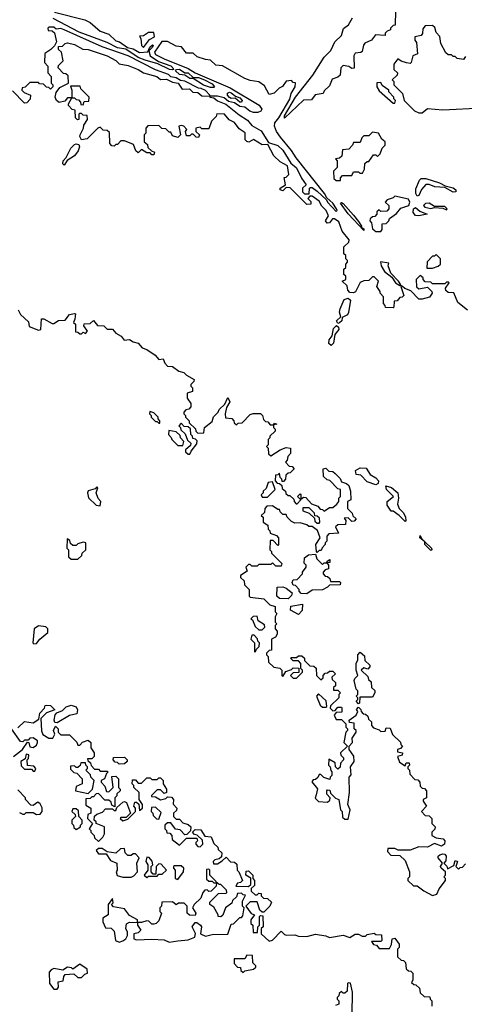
# Model space of a CAD drawing. Extents: x 2737310 to 2869991, y 870230 to 1012730.
# Tile 434 of 479: x 2827797 to 2830379, y 920455 to 926174. Entities that reach past the tile are written whole.
import ezdxf

# ---------------------------------------------------------------- set-up
doc = ezdxf.new("R2010")
doc.units = 0

msp = doc.modelspace()

# ---------------------------------------------------------------- linework, layer by layer
at = {"layer": '0CON02XD'}
for points in [[(2829980, 926225), (2829978.3, 926141.7), (2829965, 926140), (2829950, 926125), (2829950, 926115), (2829931.7, 926108.3), (2829920, 926095), (2829918.3, 926081.7), (2829863, 926087), (2829840, 926055), (2829801.7, 926038.3), (2829793, 926027), (2829785, 925990), (2829777, 925983), (2829745, 925980), (2829737.5, 925965), (2829738.3, 925891.7), (2829725, 925890), (2829708.3, 925901.7), (2829675, 925907.5), (2829662.5, 925895), (2829658.3, 925851.7), (2829645, 925840), (2829610.7, 925829.3), (2829595, 925790), (2829565, 925760), (2829560, 925745), (2829513, 925737), (2829491.7, 925708.3), (2829445, 925706.7), (2829335, 925602.5)], [(2828685, 925883.8), (2828667.5, 925885), (2828598, 925918), (2828525, 925938.2), (2828485, 925954.5), (2828412.3, 926002.3), (2828365, 926011.1), (2828305, 926040.8), (2828141.5, 926101.5), (2827990.3, 926180.3)], [(2827998.3, 926218.3), (2828175, 926173.3), (2828205, 926157.5), (2828265, 926107.5), (2828315, 926090), (2828355, 926051.2), (2828375.9, 926045.9), (2828423.6, 926013.6), (2828455, 926004.2), (2828492.8, 925982.8), (2828541.7, 925988.3), (2828552.5, 926015), (2828568.3, 926028.3), (2828572.5, 926025), (2828567.5, 926015), (2828546.7, 925993.3), (2828554.5, 925964.5), (2828602, 925932), (2828675, 925905.6), (2828686.2, 925895), (2828690, 925885), (2828685, 925883.8)], [(2829335, 925602.5), (2829334, 925615), (2829399.2, 925725), (2829498.7, 925851.3), (2829564.2, 925955.8), (2829603.3, 925995), (2829626.7, 926045), (2829665, 926082.5), (2829677.5, 926122.5), (2829706.7, 926145), (2829730, 926185)], [(2828427.5, 925907.5), (2828485.6, 925885.6), (2828515, 925866.2), (2828593.6, 925843.6), (2828615, 925826.7), (2828649.3, 925829.3), (2828685, 925811.2), (2828716.4, 925806.4), (2828741.2, 925771.2), (2828782.5, 925772.5), (2828803, 925753), (2828831.7, 925751.7), (2828855, 925732.5), (2828900, 925730), (2828900, 925735), (2828875, 925762.5), (2828850, 925775), (2828835, 925776.7), (2828755, 925818), (2828730.7, 925820.7), (2828705, 925836), (2828675, 925842.5), (2828660, 925855), (2828585, 925883.3), (2828426.7, 925965), (2828276.1, 926016.1), (2828055, 926116.2), (2828035, 926122.5), (2828008.3, 926118.3), (2827995, 926130), (2827965, 926130), (2827960, 926125), (2827961.7, 926111.7), (2827985, 926110), (2827998.3, 926098.3), (2828010, 926045), (2827998.3, 926021.7), (2827978.3, 926001.7), (2827941.7, 925978.3), (2827940, 925925), (2827960, 925905), (2827960, 925865), (2827980, 925845), (2827980, 925805), (2827990, 925795), (2827990, 925785), (2827975, 925770), (2827965, 925780), (2827951.7, 925781.7), (2827935, 925800), (2827911.7, 925801.7), (2827905, 925810), (2827855, 925810), (2827828.3, 925781.7), (2827811.7, 925778.3), (2827810, 925765), (2827821.7, 925751.7), (2827860, 925735), (2827858.3, 925711.7), (2827838.3, 925691.7), (2827825, 925690), (2827755, 925760)], [(2830385, 925960), (2830375, 925942.5), (2830338.3, 925948.3), (2830325, 925960), (2830315, 925960), (2830305, 925970), (2830285, 925970), (2830271.7, 925981.7), (2830242.5, 926035), (2830236.4, 926076.4), (2830215, 926100), (2830208.3, 926128.3), (2830195, 926140), (2830151.7, 926138.3), (2830138.3, 926121.7), (2830137, 926093), (2830128.3, 926081.7), (2830092.5, 926075), (2830092.5, 926055), (2830101.7, 926041.7), (2830107.5, 925975), (2830080, 925965), (2830070, 925925), (2830065, 925920), (2830043, 925923), (2830013, 925933), (2829992.5, 925947.5), (2829970, 925915), (2829970, 925885), (2829990, 925865), (2829988.3, 925851.7), (2829960, 925825), (2829970, 925815), (2829970, 925795), (2830020, 925745), (2830030, 925705), (2830090, 925645), (2830115, 925632.5), (2830135, 925632.5), (2830165, 925657.5), (2830255, 925650), (2830485, 925662.5)], [(2828515, 926012.5), (2828550, 926060), (2828580, 926075), (2828575, 926100), (2828545, 926100), (2828515, 926080), (2828491.7, 926078.3), (2828500, 926065), (2828503.6, 926023.6), (2828515, 926012.5)], [(2829635, 925060), (2829640, 925065), (2829636.7, 925075), (2829615, 925107.5), (2829580, 925140), (2829566.7, 925165), (2829401.7, 925371.7), (2829376.2, 925415), (2829310.9, 925490.9), (2829288.1, 925525), (2829276.7, 925555), (2829277.8, 925575), (2829301.9, 925605), (2829365, 925713.3), (2829373.8, 925746.2), (2829397.5, 925785), (2829398.3, 925808.3), (2829385, 925810), (2829375, 925820), (2829345, 925817.5), (2829323, 925787), (2829303.6, 925776.4), (2829275, 925747.5), (2829245, 925740), (2829219.3, 925789.3), (2829185, 925813.3), (2829135, 925820), (2829105, 925832.5), (2828975, 925906.7), (2828935, 925910), (2828905, 925940), (2828875, 925942.5), (2828828.3, 925958.3), (2828805, 925980), (2828765, 925980), (2828737, 926017), (2828705, 926020), (2828655, 926047.5), (2828621.7, 926048.3), (2828578.8, 925985), (2828585, 925972), (2828635, 925947.5), (2828775, 925890), (2828815, 925865.8), (2829018.1, 925778.1), (2829188, 925678), (2829202, 925655), (2829197.9, 925642.1), (2829180, 925635), (2829155, 925635.6), (2829133.6, 925643.6), (2829105, 925665.7), (2829075, 925670), (2829045, 925691.4), (2829009.5, 925699.5), (2828985, 925721.2), (2828945, 925730), (2828900, 925730), (2828900, 925725), (2828925, 925720), (2828945, 925702.5), (2828994.1, 925684.1), (2829071.2, 925621.2), (2829120.6, 925590.6), (2829145, 925560), (2829199.5, 925529.5), (2829241.7, 925461.7), (2829295, 925443.8), (2829325.7, 925415.7), (2829370.7, 925340.7), (2829404.1, 925314.1), (2829433, 925253), (2829460, 925215), (2829440, 925195), (2829440, 925175), (2829451.7, 925161.7), (2829478.3, 925161.7), (2829480, 925195), (2829485, 925200), (2829495, 925200), (2829525, 925177.5), (2829578.3, 925128.3), (2829583.6, 925113.6), (2829635, 925060)], [(2830397.3, 924487.3), (2830340.7, 924530.7), (2830318.3, 924588.3), (2830285, 924590), (2830271.7, 924601.7), (2830270, 924615), (2830290, 924645), (2830285, 924650), (2830275, 924650), (2830265, 924640), (2830195, 924640), (2830185, 924650), (2830151.7, 924651.7), (2830140, 924665), (2830140, 924675), (2830121.7, 924688.3), (2830100, 924665), (2830101.7, 924621.7), (2830115, 924610), (2830165, 924620), (2830190, 924595), (2830192.5, 924585), (2830177, 924563), (2830135, 924550), (2830115, 924550), (2830068.3, 924598.3), (2830033, 924613), (2830020, 924625), (2830015, 924630), (2830010, 924625), (2830027.5, 924572.5), (2830018.3, 924561.7), (2830005, 924560), (2829988.3, 924541.7), (2829971.7, 924538.3), (2829970, 924505), (2829965, 924500), (2829921.7, 924501.7), (2829920, 924515), (2829910, 924525), (2829910, 924565), (2829890, 924585), (2829890, 924595), (2829870, 924625), (2829880, 924655), (2829855, 924680), (2829845, 924680), (2829825, 924660), (2829795, 924657.5), (2829775, 924647.5), (2829746.4, 924593.6), (2829735, 924587.5), (2829715, 924590), (2829703, 924603), (2829698.3, 924628.3), (2829670, 924655), (2829690, 924665), (2829690, 924685), (2829680, 924695), (2829680, 924725), (2829690, 924735), (2829690, 924755), (2829700, 924765), (2829700, 924775), (2829690, 924785), (2829690, 924805), (2829680, 924815), (2829680, 924855), (2829708.3, 924881.7), (2829710, 924895), (2829670, 924945), (2829649.3, 924999.3), (2829625, 925017.5), (2829612.5, 925017.5), (2829596.4, 924993.6), (2829581.7, 924991.7), (2829572.5, 925005), (2829590, 925035), (2829577.5, 925065), (2829551.7, 925091.7), (2829535, 925120), (2829495, 925150), (2829481.7, 925148.3), (2829470, 925135), (2829488.3, 925118.3), (2829488.3, 925101.7), (2829465, 925100), (2829367, 925197), (2829345, 925200), (2829325, 925180), (2829310, 925185), (2829310, 925195), (2829340, 925215), (2829333, 925257), (2829345, 925260), (2829360, 925275), (2829352.5, 925325), (2829309.5, 925349.5), (2829273.6, 925383.6), (2829238.3, 925448.3), (2829205, 925447.5), (2829155, 925477.5), (2829127, 925463), (2829115, 925467.5), (2829107, 925477), (2829106.4, 925516.4), (2829070.7, 925540.7), (2829045, 925577.5), (2829013.3, 925593.3), (2828985.9, 925625.9), (2828941.7, 925628.3), (2828938.3, 925611.7), (2828910, 925585), (2828895, 925540), (2828855, 925540), (2828845, 925550), (2828820, 925545), (2828820, 925525), (2828840, 925505), (2828835, 925490), (2828821.7, 925491.7), (2828805, 925510), (2828795, 925510), (2828785, 925500), (2828765, 925500), (2828760, 925525), (2828767, 925537), (2828750, 925555), (2828735, 925560), (2828720, 925555), (2828730, 925505), (2828715, 925490), (2828685, 925500), (2828675, 925520), (2828665, 925520), (2828645, 925540), (2828621.7, 925541.7), (2828605, 925560), (2828541.7, 925558.3), (2828530, 925545), (2828530, 925515), (2828520, 925505), (2828520, 925465), (2828538.3, 925448.3), (2828541.7, 925431.7), (2828561.7, 925411.7), (2828580, 925405), (2828575, 925390), (2828565, 925390), (2828555, 925400), (2828535, 925400), (2828505, 925420), (2828485, 925400), (2828471.7, 925411.7), (2828458.3, 925448.3), (2828405, 925470), (2828385, 925470), (2828365, 925450), (2828355, 925450), (2828345, 925440), (2828331.7, 925441.7), (2828320, 925455), (2828318.3, 925518.3), (2828305, 925530), (2828281.7, 925531.7), (2828265, 925550), (2828250, 925545), (2828188.3, 925481.7), (2828156.2, 925476.2), (2828146.2, 925495), (2828148, 925505), (2828167.5, 925545), (2828168.3, 925561.7), (2828190, 925595), (2828188.3, 925618.3), (2828165, 925620), (2828155, 925630), (2828145, 925630), (2828140, 925625), (2828140, 925595), (2828131.7, 925591.7), (2828120, 925605), (2828118.3, 925648.3), (2828101.7, 925651.7), (2828080, 925675), (2828080, 925685), (2828100, 925720), (2828075, 925720), (2828058.3, 925701.7), (2828025, 925692.5), (2828010, 925705), (2828002.5, 925725), (2828008.3, 925751.7), (2828030, 925780), (2828080, 925805), (2828078.3, 925848.3), (2828065, 925860), (2828051.7, 925861.7), (2828020, 925895), (2828021.7, 925908.3), (2828050, 925935), (2828040, 925985), (2828021.7, 926001.7), (2828021.7, 926018.3), (2828045, 926020), (2828060, 926035), (2828075, 926040), (2828115, 926030), (2828163, 926003), (2828195, 926001.2), (2828305, 925963.8), (2828355, 925936.7), (2828375, 925917.5), (2828427.5, 925907.5)], [(2828905, 925780), (2828864, 925794), (2828805, 925833.3), (2828785, 925831.9), (2828755, 925852), (2828725, 925855.8), (2828702.5, 925877.5), (2828707.5, 925885), (2828725, 925886.7), (2828755, 925866), (2828776, 925865), (2828805, 925837.5), (2828835, 925838.5), (2828870, 925825), (2828915, 925802.5), (2828928.8, 925785), (2828925, 925781.2), (2828905, 925780)], [(2828165, 925680), (2828171.7, 925698.3), (2828198.3, 925701.7), (2828200, 925725), (2828151.7, 925771.7), (2828148.3, 925788.3), (2828091.7, 925788.3), (2828100, 925765), (2828100, 925720), (2828115, 925720), (2828125, 925710), (2828138.3, 925708.3), (2828150, 925695), (2828151.7, 925681.7), (2828165, 925680)], [(2829975, 925690), (2829980, 925705), (2829970, 925715), (2829970, 925725), (2829940, 925755), (2829940, 925765), (2829901.7, 925791.7), (2829895, 925810), (2829871.7, 925808.3), (2829870, 925785), (2829885, 925760), (2829965, 925690), (2829975, 925690)], [(2829085, 925694.3), (2829075, 925696), (2829048.8, 925718.8), (2829025, 925717.1), (2829015, 925723.1), (2829004.4, 925735), (2829002.7, 925747.3), (2829015, 925752.9), (2829025, 925749.4), (2829049.2, 925729.2), (2829075, 925720.8), (2829089.2, 925705), (2829085, 925694.3)], [(2829660, 925240), (2829660, 925255), (2829671.7, 925268.3), (2829725, 925270), (2829735, 925290), (2829765, 925290), (2829773, 925283), (2829787, 925283), (2829800, 925305), (2829801.7, 925338.3), (2829815, 925350), (2829825, 925350), (2829851.7, 925388.3), (2829865, 925390), (2829875, 925380), (2829890, 925395), (2829901.7, 925428.3), (2829920, 925445), (2829920, 925465), (2829900.7, 925480.7), (2829880, 925515), (2829845, 925520), (2829825, 925500), (2829795, 925500), (2829783, 925487), (2829775, 925460), (2829735, 925460), (2829730, 925445), (2829708.3, 925421.7), (2829671.7, 925418.3), (2829668.3, 925381.7), (2829655, 925370), (2829630, 925365), (2829640, 925355), (2829640, 925315), (2829620, 925295), (2829621.7, 925251.7), (2829635, 925240), (2829655, 925240), (2829660, 925240)], [(2828055, 925330), (2828047, 925337), (2828050, 925355), (2828066.7, 925373.3), (2828092.9, 925427.1), (2828115, 925448.8), (2828125, 925453.3), (2828140, 925450), (2828144, 925435), (2828137, 925413), (2828115.7, 925384.3), (2828073.3, 925356.7), (2828055, 925330)], [(2830105, 925150), (2830097.5, 925165), (2830098.3, 925191.7), (2830118.3, 925241.7), (2830128.3, 925251.7), (2830155, 925252.5), (2830235, 925227.5), (2830268.3, 925208.3), (2830315, 925197.5), (2830330, 925185), (2830330, 925175), (2830315, 925172.5), (2830265, 925200), (2830207, 925203), (2830175, 925217.5), (2830155, 925217.5), (2830131.2, 925188.8), (2830115, 925152.5), (2830105, 925150)], [(2829895, 924943.3), (2829902.5, 924955), (2829901.7, 924988.3), (2829925, 924990), (2829940, 925005), (2829945, 925020), (2829985, 925047.5), (2830011.2, 925078.8), (2830056.7, 925095), (2830063.3, 925115), (2830055, 925132.5), (2829975, 925150), (2829965, 925140), (2829931.7, 925128.3), (2829920, 925115), (2829940, 925095), (2829940, 925075), (2829928.3, 925061.7), (2829895, 925060), (2829885, 925070), (2829871.7, 925058.3), (2829870, 925045), (2829858.3, 925031.7), (2829845, 925030), (2829831.7, 925018.3), (2829830, 925005), (2829840, 924995), (2829845, 924960), (2829865, 924943.3), (2829895, 924943.3)], [(2829795, 924950), (2829705, 925046.7), (2829660.7, 925109.3), (2829665, 925112.5), (2829675, 925106.2), (2829735, 925038.8), (2829765, 925002.5), (2829782.5, 924975), (2829780, 924970), (2829795, 924960), (2829795, 924950)], [(2830115, 925034.3), (2830095, 925036.2), (2830081.2, 925055), (2830084, 925075), (2830095, 925083.3), (2830121.5, 925061.5), (2830162.5, 925045), (2830115, 925034.3)], [(2830275, 925070), (2830280, 925075), (2830265, 925090), (2830205, 925090), (2830175, 925107.5), (2830153, 925107), (2830142.5, 925095), (2830150, 925085), (2830185, 925077.5), (2830205, 925082.5), (2830255, 925080), (2830275, 925070)], [(2830195, 924730), (2830227, 924743), (2830240, 924755), (2830240, 924785), (2830215, 924810), (2830205, 924800), (2830195, 924800), (2830163, 924767), (2830161.7, 924731.7), (2830195, 924730)], [(2830005, 924630), (2830010, 924635), (2829997.5, 924655), (2829952.5, 924702.5), (2829937.5, 924745), (2829940, 924760), (2829891.7, 924768.3), (2829896.7, 924745), (2829915, 924712.5), (2829958.3, 924678.3), (2829980, 924645), (2830005, 924630)], [(2829645, 924410), (2829637.5, 924425), (2829661.7, 924448.3), (2829654, 924475), (2829658, 924495), (2829681.7, 924548.3), (2829705, 924557.5), (2829717.5, 924545), (2829706.4, 924473.6), (2829700, 924460), (2829670, 924445), (2829666.7, 924425), (2829655, 924412.5), (2829645, 924410)], [(2827788.3, 924488.3), (2827801.7, 924461.7), (2827848.3, 924418.3), (2827851.7, 924391.7), (2827905, 924370), (2827920, 924375), (2827923, 924437), (2827937, 924437), (2827985, 924410), (2827995, 924410), (2828023, 924427), (2828061.7, 924428.3), (2828085, 924462.5), (2828115, 924467.5), (2828120, 924465), (2828117.5, 924435), (2828110, 924415), (2828120, 924405), (2828121.7, 924361.7), (2828135, 924360), (2828145, 924350), (2828155, 924350), (2828165, 924360), (2828178.3, 924351.7), (2828190, 924365), (2828170, 924395), (2828171.7, 924408.3), (2828205, 924410), (2828225, 924427.5), (2828248.3, 924398.3), (2828285, 924396.7), (2828305, 924376.7), (2828335.8, 924375.8), (2828355, 924353.3), (2828385.9, 924335.9), (2828403, 924313), (2828435, 924316.7), (2828455, 924302.5), (2828485, 924296.2), (2828508.8, 924268.8), (2828535, 924258.8), (2828582.5, 924225), (2828605, 924200), (2828630, 924205), (2828639.3, 924179.3), (2828655, 924162.5), (2828685, 924160), (2828721.7, 924131.7), (2828750, 924125), (2828765, 924110), (2828810, 924085), (2828808.3, 924071.7), (2828790, 924055), (2828790, 924045), (2828800, 924035), (2828800, 924015), (2828770, 924005), (2828770, 923975), (2828790, 923945), (2828790, 923925), (2828778.3, 923911.7), (2828761.7, 923908.3), (2828750, 923895), (2828750, 923885), (2828760, 923875), (2828760, 923865), (2828780, 923845), (2828781.7, 923831.7), (2828818.3, 923798.3), (2828820, 923785), (2828831.7, 923771.7), (2828866.4, 923773.6), (2828870, 923805), (2828915, 923840), (2828923, 923867), (2828950, 923895), (2828955, 923910), (2828988.3, 923941.7), (2829005, 923980), (2829017.5, 923955), (2828998.3, 923921.7), (2828990, 923885), (2828991.7, 923861.7), (2829028.3, 923858.3), (2829040, 923845), (2829041.7, 923831.7), (2829055, 923820), (2829065, 923830), (2829088.3, 923831.7), (2829135, 923880), (2829152.5, 923887.5), (2829196.1, 923886.1), (2829207.5, 923875), (2829211.7, 923851.7), (2829225, 923840), (2829238.3, 923838.3), (2829251.7, 923821.7), (2829270, 923820), (2829275, 923830), (2829290, 923825), (2829270, 923820), (2829270, 923805), (2829280, 923795), (2829280, 923785), (2829250, 923755), (2829250, 923745), (2829240, 923735), (2829240, 923705), (2829230, 923695), (2829240, 923685), (2829241.7, 923651.7), (2829255, 923640), (2829310, 923675)], [(2829605, 924282.5), (2829593, 924293), (2829593.3, 924315), (2829611.7, 924338.3), (2829619.3, 924380.7), (2829637.5, 924397.5), (2829648.8, 924388.8), (2829650, 924375), (2829627.5, 924345), (2829620, 924295), (2829605, 924282.5)], [(2828610, 923830), (2828610, 923845), (2828600, 923855), (2828600, 923865), (2828575, 923890), (2828551.7, 923898.3), (2828550, 923885), (2828560, 923875), (2828560, 923865), (2828585, 923840), (2828595, 923840), (2828605, 923830), (2828610, 923830)], [(2828785, 923650), (2828791.7, 923668.3), (2828825, 923710), (2828827, 923727), (2828818.3, 923738.3), (2828801.7, 923741.7), (2828800, 923755), (2828790, 923765), (2828788.3, 923798.3), (2828775, 923810), (2828751.7, 923811.7), (2828735, 923830), (2828720, 923815), (2828730, 923805), (2828731.7, 923791.7), (2828758.3, 923768.3), (2828771.7, 923731.7), (2828790, 923715), (2828788.3, 923701.7), (2828760, 923675), (2828760, 923665), (2828775, 923650), (2828785, 923650)], [(2828745, 923700), (2828750, 923725), (2828730, 923745), (2828728.3, 923758.3), (2828705, 923780), (2828662.5, 923787.5), (2828660, 923765), (2828677, 923747), (2828680, 923735), (2828715, 923700), (2828745, 923700)], [(2829310, 923675), (2829345, 923690), (2829370, 923685), (2829370, 923655), (2829353, 923637), (2829350, 923615), (2829340, 923605), (2829361.7, 923581.7), (2829378.3, 923578.3), (2829390, 923565), (2829368.3, 923541.7), (2829355, 923540), (2829341.7, 923528.3), (2829340, 923505), (2829328.3, 923491.7), (2829321.7, 923491.7), (2829320, 923505), (2829310, 923515), (2829305, 923540), (2829295, 923530), (2829281.7, 923528.3), (2829280, 923495), (2829291.7, 923481.7), (2829305, 923480), (2829318.3, 923468.3), (2829321.7, 923451.7), (2829340, 923435), (2829341.7, 923421.7), (2829355, 923410), (2829365, 923410), (2829388.3, 923388.3), (2829390, 923375), (2829401.7, 923361.7), (2829408.3, 923361.7), (2829430, 923385), (2829410, 923405), (2829425, 923420), (2829430, 923415), (2829430, 923390), (2829445, 923400), (2829458.3, 923398.3), (2829491.7, 923361.7), (2829528.3, 923348.3), (2829541.7, 923331.7), (2829555, 923330), (2829565, 923320), (2829595, 923340), (2829615, 923340), (2829639.3, 923360.7), (2829650, 923375), (2829650, 923395), (2829660, 923405), (2829660, 923445), (2829645, 923450), (2829598.3, 923498.3), (2829581.7, 923501.7), (2829561.7, 923521.7), (2829560, 923565), (2829575, 923570), (2829591.7, 923551.7), (2829615, 923550), (2829628.3, 923538.3), (2829658.3, 923508.3), (2829665, 923490), (2829695, 923480), (2829708.3, 923468.3), (2829717.5, 923435), (2829720, 923385), (2829700, 923375), (2829700, 923335), (2829728.3, 923308.3), (2829731.7, 923291.7), (2829750, 923275), (2829738.3, 923261.7), (2829725, 923260), (2829705, 923280), (2829681.7, 923278.3), (2829690, 923265), (2829688.3, 923241.7), (2829645, 923240), (2829631.7, 923228.3), (2829648.3, 923191.7), (2829591.7, 923188.3), (2829580, 923175), (2829580, 923145), (2829570, 923135), (2829570, 923125), (2829553, 923107), (2829548.3, 923091.7), (2829535, 923090), (2829525, 923080), (2829520, 923085), (2829517.5, 923125), (2829542.5, 923165), (2829526.4, 923206.4), (2829495, 923230), (2829475, 923230), (2829465, 923240), (2829425, 923252.5), (2829395, 923250), (2829375, 923260), (2829350, 923285), (2829345, 923300), (2829325, 923300), (2829310, 923315), (2829305, 923330), (2829295, 923330), (2829265, 923350), (2829231.7, 923348.3), (2829220, 923335), (2829218.3, 923311.7), (2829200, 923295), (2829210, 923285), (2829210, 923255), (2829238.3, 923238.3), (2829240, 923215), (2829250, 923205), (2829251.7, 923191.7), (2829288.3, 923178.3), (2829300, 923165), (2829300, 923125), (2829295, 923120), (2829268.3, 923148.3), (2829251.7, 923148.3), (2829250, 923095), (2829260, 923085), (2829260, 923075), (2829320, 923015), (2829315, 923000), (2829285, 923000), (2829265, 923020), (2829255, 923010), (2829185, 923010), (2829175, 923000), (2829145, 923000), (2829135, 923010), (2829125, 923010), (2829110, 922995), (2829118.3, 922971.7), (2829080, 922945), (2829080, 922935), (2829100, 922915), (2829101.7, 922891.7), (2829130, 922865), (2829130, 922825), (2829135, 922820), (2829215, 922810), (2829250, 922775), (2829280, 922765), (2829280, 922735), (2829290, 922725), (2829280, 922705), (2829280, 922675), (2829290, 922665), (2829280, 922655), (2829280, 922635), (2829291.7, 922621.7), (2829292.5, 922605), (2829283, 922587), (2829260, 922575), (2829258.3, 922511.7), (2829245, 922510), (2829230, 922495), (2829230, 922485), (2829240, 922475), (2829241.7, 922441.7), (2829273, 922413), (2829308.3, 922408.3), (2829320, 922395), (2829320, 922365), (2829325, 922360), (2829341.7, 922388.3), (2829375, 922400), (2829385, 922410), (2829418.3, 922408.3), (2829418.3, 922381.7), (2829385, 922380), (2829370, 922365), (2829385, 922350), (2829405, 922350), (2829440, 922385), (2829440, 922395), (2829430, 922405), (2829430, 922435), (2829415, 922450), (2829385, 922450), (2829370, 922465), (2829375, 922470), (2829405, 922470), (2829415, 922480), (2829435, 922480), (2829450, 922465), (2829451.7, 922451.7), (2829481.7, 922421.7), (2829505, 922420), (2829518.3, 922408.3), (2829520, 922365), (2829545, 922340), (2829558.3, 922351.7), (2829560, 922365), (2829571.7, 922378.3), (2829585, 922380), (2829595, 922390), (2829615, 922390), (2829630, 922375), (2829610, 922355), (2829611.7, 922341.7), (2829630, 922325), (2829630, 922305), (2829620, 922295), (2829620, 922280), (2829645, 922280), (2829660, 922265), (2829650, 922255), (2829650, 922235), (2829601.7, 922188.3), (2829600, 922175), (2829615, 922160), (2829628.3, 922161.7), (2829645, 922180), (2829665, 922180), (2829667.5, 922175), (2829668.3, 922151.7), (2829635, 922150), (2829622.5, 922135), (2829635, 922110), (2829665, 922110), (2829690, 922085), (2829690, 922065), (2829700, 922055), (2829700, 922045), (2829690, 922035), (2829680, 921975), (2829700, 921955), (2829660, 921915), (2829661.7, 921901.7), (2829677, 921887), (2829677.5, 921875), (2829660, 921855), (2829658.3, 921831.7), (2829645, 921820), (2829630, 921835), (2829628.3, 921858.3), (2829591.7, 921878.3), (2829590, 921845), (2829600, 921835), (2829603, 921813), (2829610, 921805), (2829610, 921785), (2829600, 921775), (2829598.3, 921761.7), (2829563, 921773), (2829545, 921790), (2829535, 921790), (2829528.3, 921771.7), (2829515, 921760), (2829501.7, 921758.3), (2829493, 921747), (2829527, 921707), (2829518.3, 921671.7), (2829513, 921653), (2829533, 921633), (2829585, 921630), (2829598.3, 921641.7), (2829600, 921655), (2829580, 921675), (2829580, 921695), (2829585, 921700), (2829598.3, 921698.3), (2829601.7, 921681.7), (2829631.7, 921651.7), (2829650, 921645), (2829660, 921585), (2829670, 921575), (2829671.7, 921541.7), (2829685, 921530), (2829705, 921530), (2829716.7, 921585), (2829702.5, 921615), (2829712.5, 921685), (2829710, 921775), (2829721.7, 921788.3), (2829717.5, 921835), (2829740, 921865), (2829737, 921897), (2829710, 921935), (2829710, 921955), (2829730, 921975), (2829728.3, 922001.7), (2829750, 922035), (2829750, 922045), (2829740, 922055), (2829738.3, 922088.3), (2829711.7, 922091.7), (2829710, 922105), (2829750, 922135), (2829760, 922155), (2829752.5, 922167.5), (2829765, 922180), (2829778.3, 922168.3), (2829780, 922155), (2829791.7, 922141.7), (2829805, 922140), (2829818.3, 922128.3), (2829821.7, 922111.7), (2829840, 922095), (2829840, 922075), (2829851.7, 922061.7), (2829885, 922050), (2829895, 922040), (2829918.3, 922041.7), (2829925, 922060), (2829948.3, 922058.3), (2829961.7, 922021.7), (2830008.3, 921978.3), (2830010, 921965), (2830020, 921955), (2830008.3, 921941.7), (2829990, 921935), (2829991.7, 921921.7), (2830020, 921915), (2830018.3, 921901.7), (2829990, 921895), (2830001.7, 921861.7), (2830035, 921840), (2830041.7, 921858.3), (2830058.3, 921858.3), (2830060, 921845), (2830050, 921835), (2830050, 921825), (2830060, 921815), (2830061.7, 921791.7), (2830091.7, 921761.7), (2830108.3, 921758.3), (2830120, 921745), (2830121.7, 921721.7), (2830135, 921710), (2830148.3, 921708.3), (2830160, 921695), (2830160, 921655), (2830140, 921645), (2830140, 921635), (2830160, 921605), (2830130, 921575), (2830151.7, 921551.7), (2830175, 921550), (2830190, 921535), (2830190, 921505), (2830210, 921485), (2830208.3, 921471.7), (2830190, 921455), (2830190, 921435), (2830215, 921422.5), (2830255.9, 921415.9), (2830266.7, 921405), (2830263.3, 921385), (2830246.1, 921373.9), (2830205, 921390), (2830165, 921368), (2830115, 921368.8), (2830065, 921350), (2829995, 921350), (2829975, 921360), (2829935, 921360), (2829933, 921343), (2829951.7, 921321.7), (2830005, 921320), (2830035, 921290), (2830060, 921225), (2830060, 921195), (2830050, 921185), (2830050, 921175), (2830083, 921143), (2830105, 921142.5), (2830143.9, 921113.9), (2830195, 921087.5), (2830220, 921095), (2830233.3, 921125), (2830270, 921175), (2830270, 921185), (2830260, 921195), (2830270, 921205), (2830270, 921225), (2830243.8, 921245), (2830241.2, 921255), (2830252.5, 921275), (2830226.2, 921305), (2830226.7, 921315), (2830235.9, 921324.1), (2830255, 921328.8), (2830266.2, 921326.2), (2830273.3, 921315), (2830272.5, 921287.5), (2830260, 921275), (2830278.3, 921258.3), (2830281.7, 921241.7), (2830318.3, 921261.7), (2830325, 921290), (2830340, 921285), (2830330, 921255), (2830345, 921240), (2830355, 921250), (2830368.3, 921251.7), (2830385, 921270)], [(2829865, 923473.3), (2829815, 923490), (2829778.3, 923528.3), (2829751.7, 923531.7), (2829747.5, 923555), (2829775, 923571.2), (2829808.3, 923568.3), (2829832.2, 923532.2), (2829865, 923513.3), (2829881.2, 923495), (2829879.3, 923480.7), (2829865, 923473.3)], [(2829235, 923400), (2829280, 923445), (2829265, 923490), (2829240, 923485), (2829228.3, 923451.7), (2829210, 923435), (2829210, 923425), (2829200, 923415), (2829205, 923400), (2829235, 923400)], [(2828265, 923350), (2828267.5, 923375), (2828253, 923393), (2828240, 923425), (2828250, 923455), (2828245, 923460), (2828235, 923450), (2828195, 923437.5), (2828190, 923425), (2828197, 923397), (2828240, 923355), (2828265, 923350)], [(2830035, 923260), (2830000, 923295), (2829965, 923320), (2829955, 923320), (2829930, 923355), (2829930, 923375), (2829967.5, 923405), (2829926.7, 923445), (2829923, 923467), (2829957, 923457), (2829993.3, 923425), (2829997.5, 923395), (2829990.7, 923360.7), (2830000, 923335), (2830025, 923310), (2830037.5, 923285), (2830040, 923265), (2830035, 923260)], [(2829535, 923250), (2829540, 923255), (2829538.3, 923278.3), (2829525, 923290), (2829511.7, 923291.7), (2829508.3, 923308.3), (2829478.3, 923338.3), (2829441.7, 923338.3), (2829441.7, 923321.7), (2829478.3, 923308.3), (2829508.3, 923278.3), (2829511.7, 923261.7), (2829525, 923250), (2829535, 923250)], [(2828135, 923040), (2828158.3, 923061.7), (2828160, 923075), (2828180, 923095), (2828180, 923135), (2828165, 923140), (2828135, 923130), (2828125, 923120), (2828105, 923120), (2828091.7, 923131.7), (2828088.3, 923148.3), (2828071.7, 923158.3), (2828070, 923105), (2828080, 923095), (2828080, 923055), (2828095, 923040), (2828135, 923040)], [(2830185, 923090), (2830150, 923125), (2830150.4, 923140.5), (2830120, 923165), (2830122.5, 923177.5), (2830130, 923160), (2830150.4, 923140.5), (2830187.5, 923105), (2830190, 923095), (2830185, 923090)], [(2829465, 922840), (2829431.7, 922841.7), (2829420, 922855), (2829420, 922865), (2829398.3, 922888.3), (2829385, 922890), (2829380, 922905), (2829385, 922920), (2829408.3, 922921.7), (2829440, 922955), (2829440, 922965), (2829460, 922995), (2829460, 923005), (2829448.3, 923018.3), (2829451.7, 923048.3), (2829473.6, 923066.4), (2829515, 923070), (2829521.7, 923041.7), (2829555, 923010), (2829565, 923020), (2829580, 923020), (2829581.7, 923028.3), (2829598.3, 923038.3), (2829598.3, 923021.7), (2829580, 923020), (2829590, 923005), (2829590, 922985), (2829571.7, 922978.3), (2829560, 922965), (2829560, 922955), (2829571.7, 922941.7), (2829585, 922940), (2829598.3, 922928.3), (2829601.7, 922911.7), (2829655, 922910), (2829660, 922905), (2829658.3, 922891.7), (2829595, 922890), (2829585, 922877.5), (2829555, 922862.5), (2829495, 922860), (2829465, 922840)], [(2829355, 922810), (2829305, 922812.5), (2829290, 922825), (2829291.7, 922878.3), (2829325, 922880), (2829345, 922872.5), (2829380, 922845), (2829375, 922830), (2829355, 922810)], [(2829415, 922720), (2829370, 922745), (2829371.7, 922768.3), (2829438.3, 922778.3), (2829437, 922743), (2829415, 922720)], [(2829205, 922630), (2829220, 922645), (2829218.3, 922658.3), (2829181.7, 922681.7), (2829175, 922710), (2829151.7, 922708.3), (2829140, 922695), (2829148.3, 922688.3), (2829165, 922650), (2829185, 922630), (2829205, 922630)], [(2827878.3, 922548.3), (2827895, 922550), (2827913.6, 922576.4), (2827960, 922615), (2827960, 922635), (2827948.3, 922648.3), (2827905, 922652.5), (2827880, 922635), (2827872.5, 922555), (2827878.3, 922548.3)], [(2829165, 922500), (2829171.7, 922518.3), (2829187, 922533), (2829190, 922555), (2829180, 922565), (2829178.3, 922578.3), (2829158.3, 922598.3), (2829145, 922600), (2829140, 922575), (2829160, 922555), (2829160, 922505), (2829165, 922500)], [(2829765, 922200), (2829750, 922215), (2829760, 922225), (2829760, 922235), (2829750, 922245), (2829760, 922255), (2829760, 922275), (2829750, 922285), (2829740, 922335), (2829743, 922347), (2829760, 922365), (2829750, 922395), (2829750, 922435), (2829760, 922455), (2829760, 922485), (2829775, 922500), (2829798.3, 922478.3), (2829801.7, 922451.7), (2829830, 922425), (2829830, 922415), (2829818.3, 922401.7), (2829795, 922410), (2829780, 922395), (2829818.3, 922358.3), (2829821.7, 922341.7), (2829838.3, 922328.3), (2829840, 922295), (2829858.3, 922278.3), (2829860, 922265), (2829845, 922240), (2829771.7, 922238.3), (2829770, 922205), (2829765, 922200)], [(2829575, 922180), (2829580, 922185), (2829577, 922217), (2829531.7, 922258.3), (2829520, 922245), (2829541.7, 922191.7), (2829555, 922180), (2829575, 922180)], [(2827785, 922060), (2827825, 922097.5), (2827875, 922090), (2827908.3, 922111.7), (2827913, 922147), (2827940, 922175), (2827945, 922190), (2827955, 922192.5), (2827975, 922190), (2828000, 922165), (2827951.7, 922148.3), (2827920, 922115), (2827923.3, 922043.3), (2827931.7, 922021.7), (2827965, 922000), (2827988.3, 922001.7), (2828000, 922025), (2827992.5, 922045), (2828005, 922070), (2828020, 922055), (2828020, 922035), (2828035, 922020), (2828085, 922020), (2828128.3, 921978.3), (2828135, 921960), (2828145, 921960), (2828161.7, 921978.3), (2828195, 921990), (2828210, 921975), (2828210, 921945), (2828230, 921915), (2828230, 921895), (2828215, 921880), (2828190, 921880), (2828191.7, 921871.7), (2828208.3, 921858.3), (2828211.7, 921841.7), (2828231.7, 921821.7), (2828255, 921820), (2828265, 921810), (2828305, 921810), (2828310, 921805), (2828300, 921795), (2828290, 921765), (2828270, 921755), (2828270, 921745), (2828291.7, 921721.7), (2828301.7, 921691.7), (2828315, 921690), (2828340, 921715), (2828331.7, 921778.3), (2828355, 921780), (2828370, 921765), (2828370, 921715), (2828380, 921705), (2828380, 921695), (2828361.7, 921678.3), (2828360, 921665), (2828350, 921655), (2828348.3, 921601.7), (2828331.7, 921611.7), (2828328.3, 921628.3), (2828315, 921640), (2828291.7, 921641.7), (2828255, 921680), (2828241.7, 921678.3), (2828225, 921660), (2828215, 921660), (2828205, 921650), (2828181.7, 921648.3), (2828181.7, 921611.7), (2828210, 921595), (2828210, 921565), (2828191.7, 921558.3), (2828190, 921535), (2828220, 921505), (2828200, 921475), (2828210, 921465), (2828210, 921455), (2828230, 921435), (2828231.7, 921421.7), (2828255, 921400), (2828280, 921425), (2828290, 921445), (2828290, 921485), (2828240, 921505), (2828240, 921515), (2828230, 921525), (2828231.7, 921548.3), (2828245, 921560), (2828278.3, 921571.7), (2828295, 921590), (2828335, 921590), (2828345, 921580), (2828355, 921580), (2828361.7, 921598.3), (2828395, 921630), (2828405, 921632.5), (2828417, 921627), (2828440, 921565), (2828415, 921540), (2828385, 921540), (2828380, 921535), (2828395, 921520), (2828425, 921530), (2828470, 921575), (2828470, 921595), (2828460, 921605), (2828465, 921630), (2828475, 921630), (2828488.3, 921618.3), (2828491.7, 921581.7), (2828510, 921595), (2828510, 921615), (2828490, 921645), (2828490, 921685), (2828460, 921715), (2828460, 921725), (2828450, 921735), (2828451.7, 921758.3), (2828468.3, 921758.3), (2828485, 921740), (2828505, 921740), (2828535, 921770), (2828555, 921770), (2828565, 921760), (2828595, 921760), (2828605, 921770), (2828615, 921770), (2828630, 921755), (2828630, 921735), (2828650, 921705), (2828650, 921685), (2828635, 921680), (2828615, 921700), (2828595, 921700), (2828561.7, 921668.3), (2828561.7, 921661.7), (2828585, 921660), (2828615, 921642.5), (2828645, 921650), (2828655, 921660), (2828678.3, 921658.3), (2828690, 921645), (2828688.3, 921618.3), (2828710, 921595), (2828708.3, 921581.7), (2828690, 921565), (2828690, 921545), (2828705, 921530), (2828725, 921530), (2828745, 921510), (2828775, 921500), (2828790, 921485), (2828788.3, 921461.7), (2828768.3, 921441.7), (2828755, 921440), (2828728.3, 921468.3), (2828701.7, 921471.7), (2828675, 921510), (2828655, 921510), (2828640, 921495), (2828640, 921475), (2828650, 921465), (2828651.7, 921451.7), (2828668.3, 921448.3), (2828680, 921435), (2828681.7, 921411.7), (2828725, 921380), (2828765, 921420), (2828825, 921420), (2828830, 921405), (2828820, 921395), (2828820, 921385), (2828831.7, 921371.7), (2828845, 921370), (2828860, 921385), (2828858.3, 921408.3), (2828828.3, 921438.3), (2828811.7, 921441.7), (2828800, 921455), (2828815, 921470), (2828848.3, 921468.3), (2828871.7, 921431.7), (2828908.3, 921428.3), (2828925, 921390), (2828948.3, 921368.3), (2828950, 921355), (2828970, 921335), (2828968.3, 921311.7), (2828955, 921300), (2828930, 921295), (2828920, 921285), (2828921.7, 921271.7), (2828945, 921270), (2828971.7, 921288.3)], [(2828015, 922090), (2828001.7, 922091.7), (2827997.5, 922105), (2828003.3, 922136.7), (2828011.7, 922148.3), (2828045, 922162.5), (2828066.4, 922183.6), (2828095, 922193.3), (2828125, 922182.5), (2828133.3, 922165), (2828128.3, 922141.7), (2828085, 922133.3), (2828015, 922090)], [(2827760, 921895), (2827812.5, 921935), (2827841.7, 921978.3), (2827850, 921975), (2827855, 921950), (2827875, 921947.5), (2827895, 921960), (2827900, 921975), (2827900, 921985), (2827875, 922002.5), (2827855, 922000), (2827845, 921990), (2827825, 921990), (2827815, 921980), (2827801.7, 921981.7), (2827750, 922055)], [(2827885, 921810), (2827890, 921825), (2827878.3, 921838.3), (2827841.7, 921841.7), (2827840, 921875), (2827847, 921883), (2827850, 921905), (2827835, 921907.5), (2827828.3, 921881.7), (2827803.3, 921865), (2827805, 921840), (2827825, 921820), (2827865, 921820), (2827875, 921810), (2827885, 921810)], [(2828375, 921850), (2828365, 921860), (2828351.7, 921861.7), (2828340, 921875), (2828341.7, 921888.3), (2828405, 921890), (2828420, 921875), (2828420, 921865), (2828405, 921852.5), (2828375, 921850)], [(2828195, 921680), (2828220, 921705), (2828230, 921755), (2828210, 921775), (2828208.3, 921788.3), (2828180, 921815), (2828190, 921825), (2828190, 921835), (2828180, 921845), (2828178.3, 921858.3), (2828151.7, 921858.3), (2828148.3, 921841.7), (2828135, 921830), (2828125, 921830), (2828115, 921840), (2828091.7, 921838.3), (2828091.7, 921821.7), (2828111.7, 921801.7), (2828128.3, 921798.3), (2828160, 921765), (2828160, 921735), (2828125, 921720), (2828120, 921695), (2828195, 921680)], [(2827795, 921570), (2827815, 921560), (2827825, 921560), (2827835, 921570), (2827875, 921570), (2827895, 921557.5), (2827915, 921560), (2827927.5, 921575), (2827927, 921597), (2827915, 921620), (2827901.7, 921628.3), (2827875, 921610), (2827861.7, 921611.7), (2827830, 921645), (2827830, 921655), (2827785, 921700)], [(2828125, 921470), (2828150, 921485), (2828150, 921495), (2828160, 921505), (2828160, 921525), (2828140, 921545), (2828138.3, 921578.3), (2828125, 921590), (2828105, 921590), (2828100, 921575), (2828118.3, 921558.3), (2828120, 921545), (2828100, 921525), (2828100, 921505), (2828110, 921495), (2828111.7, 921481.7), (2828125, 921470)], [(2828605, 921530), (2828618.3, 921568.3), (2828585, 921600), (2828561.7, 921598.3), (2828560, 921575), (2828570, 921565), (2828571.7, 921551.7), (2828591.7, 921531.7), (2828605, 921530)], [(2828445, 921193.3), (2828459.3, 921200.7), (2828480, 921225), (2828477.5, 921275), (2828490, 921305), (2828468.3, 921328.3), (2828455, 921330), (2828445, 921320), (2828425, 921320), (2828410, 921335), (2828405, 921360), (2828381.7, 921358.3), (2828355, 921332.5), (2828305, 921340), (2828275, 921360), (2828255, 921360), (2828241.7, 921348.3), (2828255, 921330), (2828298.3, 921328.3), (2828325, 921290), (2828360, 921275), (2828362.5, 921235), (2828357.5, 921225), (2828363.6, 921203.6), (2828395, 921193.3), (2828445, 921193.3)], [(2828535, 921192.5), (2828545, 921200), (2828595, 921200), (2828605, 921210), (2828625, 921210), (2828650, 921235), (2828618.3, 921268.3), (2828605, 921270), (2828590, 921255), (2828588.3, 921211.7), (2828571.7, 921211.7), (2828560, 921225), (2828560, 921255), (2828570, 921265), (2828567, 921287), (2828548.3, 921308.3), (2828535, 921310), (2828530, 921285), (2828540, 921265), (2828540, 921235), (2828520, 921205), (2828535, 921192.5)], [(2828971.7, 921288.3), (2828995, 921310), (2829021.7, 921281.7), (2829045, 921280), (2829058.3, 921268.3), (2829060, 921235), (2829070, 921225), (2829090, 921175), (2829078.3, 921161.7), (2829061.7, 921158.3), (2829051.7, 921141.7), (2829125, 921140), (2829138.3, 921151.7), (2829138.3, 921188.3), (2829110, 921205), (2829111.7, 921228.3), (2829125, 921230), (2829150, 921205), (2829150, 921185), (2829160, 921175), (2829160, 921145), (2829141.7, 921128.3), (2829141.7, 921111.7), (2829165, 921090), (2829175, 921090), (2829185, 921100), (2829198.3, 921098.3), (2829200, 921085), (2829211.7, 921071.7), (2829235, 921070), (2829258.3, 921048.3), (2829250, 921025), (2829215, 920990), (2829205, 920990), (2829191.7, 921001.7), (2829175, 921050), (2829135, 921050), (2829110, 921025), (2829141.7, 920981.7), (2829160, 920975), (2829140, 920945), (2829140, 920925), (2829150, 920915), (2829153, 920873), (2829178.3, 920871.7), (2829180, 920905), (2829190, 920915), (2829190, 920965), (2829195, 920970), (2829208.3, 920968.3), (2829210, 920905), (2829200, 920895), (2829200, 920865), (2829245, 920822.5), (2829265, 920827.5), (2829315, 920880), (2829335, 920860), (2829347, 920857), (2829395, 920858.8), (2829415, 920851.2), (2829465, 920848.8), (2829515, 920862.5), (2829575, 920852.5), (2829595, 920842.5), (2829675, 920856.2), (2829715, 920842.5), (2829745, 920862.5), (2829765, 920862.5), (2829785, 920850), (2829805, 920850), (2829815, 920860), (2829855, 920867.5), (2829865, 920860), (2829898.3, 920858.3), (2829900, 920825), (2829895, 920820), (2829840, 920820), (2829851.7, 920801.7), (2829868.3, 920798.3), (2829885, 920780), (2829945, 920780), (2829957, 920803), (2829960, 920835), (2829975, 920840), (2830000, 920805), (2830000, 920785), (2829990, 920775), (2829991.7, 920731.7), (2830011.7, 920711.7), (2830025, 920710), (2830038.3, 920698.3), (2830041.7, 920661.7), (2830055, 920650), (2830068.3, 920648.3), (2830080, 920635), (2830080, 920595), (2830071.7, 920581.7), (2830085, 920570), (2830098.3, 920568.3), (2830118.3, 920548.3), (2830121.7, 920521.7), (2830145, 920500), (2830178.3, 920498.3), (2830180, 920485), (2830190, 920475), (2830190, 920445)], [(2828715, 921180), (2828747.5, 921225), (2828750, 921245), (2828735, 921260), (2828695, 921260), (2828690, 921255), (2828690, 921245), (2828700, 921235), (2828700, 921185), (2828715, 921180)], [(2828940, 921160), (2828938.3, 921168.3), (2828900, 921205), (2828900, 921235), (2828895, 921240), (2828881.7, 921238.3), (2828881.7, 921181.7), (2828895, 921170), (2828915, 921170), (2828925, 921160), (2828935, 921160), (2828940, 921160)], [(2828665, 920816), (2828715, 920824.2), (2828775, 920828.8), (2828813.3, 920845), (2828817, 920867), (2828797.5, 920905), (2828815, 920930), (2828825, 920930), (2828847.5, 920915), (2828852.5, 920905), (2828847.5, 920865), (2828875, 920850), (2828915, 920860), (2829005, 920862.5), (2829025, 920920), (2829038.3, 920921.7), (2829075, 920960), (2829085, 920960), (2829091.7, 920968.3), (2829100, 921015), (2829090, 921025), (2829090, 921055), (2829108.3, 921088.3), (2829095, 921090), (2829085, 921100), (2829061.7, 921098.3), (2829055, 921080), (2829031.7, 921058.3), (2829028.3, 921041.7), (2828992.5, 921015), (2828977, 920973), (2828965, 920962.5), (2828950, 920965), (2828950, 920975), (2828925, 921020), (2828900, 921035), (2828901.7, 921048.3), (2828951.7, 921098.3), (2828995, 921100), (2829000, 921105), (2828998.3, 921118.3), (2828965, 921150), (2828955, 921150), (2828945, 921160), (2828940, 921160), (2828938.3, 921141.7), (2828908.3, 921111.7), (2828895, 921110), (2828885, 921120), (2828871.7, 921118.3), (2828860, 921105), (2828848.3, 921071.7), (2828810, 921035), (2828800, 921015), (2828820, 920985), (2828815, 920970), (2828783, 920973), (2828770, 920985), (2828770, 921025), (2828751.7, 921041.7), (2828718.3, 921041.7), (2828705, 921032.5), (2828685, 921050), (2828621.7, 921048.3), (2828620, 921025), (2828610, 921015), (2828610, 920995), (2828620, 920985), (2828605, 920940), (2828590, 920925), (2828575, 920920), (2828565, 920920), (2828547, 920937), (2828535, 920940), (2828505, 920930), (2828480, 920930), (2828480, 920915), (2828500, 920885), (2828485, 920870), (2828460, 920865), (2828460, 920835), (2828475, 920830), (2828565, 920833.3), (2828635, 920828.6), (2828665, 920816)], [(2828375, 920816.7), (2828395, 920823.8), (2828412.5, 920835), (2828422.5, 920855), (2828422.5, 920875), (2828412.5, 920895), (2828417, 920923), (2828435, 920932.5), (2828480, 920930), (2828480, 920945), (2828435, 920970), (2828405, 921010), (2828341.7, 921021.7), (2828330, 921035), (2828340, 921045), (2828335, 921070), (2828310, 921035), (2828310, 920975), (2828280, 920955), (2828280, 920935), (2828295, 920900), (2828327, 920897), (2828345, 920880), (2828352.5, 920825), (2828375, 920816.7)], [(2829095, 920640), (2829105, 920650), (2829155, 920660), (2829168.3, 920671.7), (2829168.3, 920678.3), (2829150, 920695), (2829148.3, 920738.3), (2829115, 920740), (2829105, 920720), (2829041.7, 920718.3), (2829041.7, 920691.7), (2829061.7, 920671.7), (2829078.3, 920668.3), (2829081.7, 920651.7), (2829095, 920640)], [(2828015, 920542.5), (2828022.5, 920555), (2828020, 920585), (2828048.3, 920591.7), (2828053, 920617), (2828061.7, 920628.3), (2828111.7, 920631.7), (2828135, 920610), (2828155, 920610), (2828175, 920630), (2828190, 920635), (2828188.3, 920658.3), (2828145, 920687.5), (2828105, 920660), (2828097, 920667), (2828075, 920670), (2828047.5, 920652.5), (2827995, 920662.5), (2827980, 920655), (2827968.3, 920641.7), (2827970, 920575), (2827995, 920542.5), (2828015, 920542.5)], [(2829727.5, 920395), (2829730, 920525), (2829717, 920577), (2829705, 920580), (2829700, 920575), (2829698.3, 920531.7), (2829685, 920520), (2829675, 920520), (2829665, 920530), (2829651.7, 920518.3), (2829650, 920505), (2829640, 920495), (2829640, 920485), (2829650, 920475), (2829650, 920455), (2829631.7, 920448.3)]]:
    msp.add_lwpolyline(points, dxfattribs=at)

doc.saveas('drawing.dxf')
